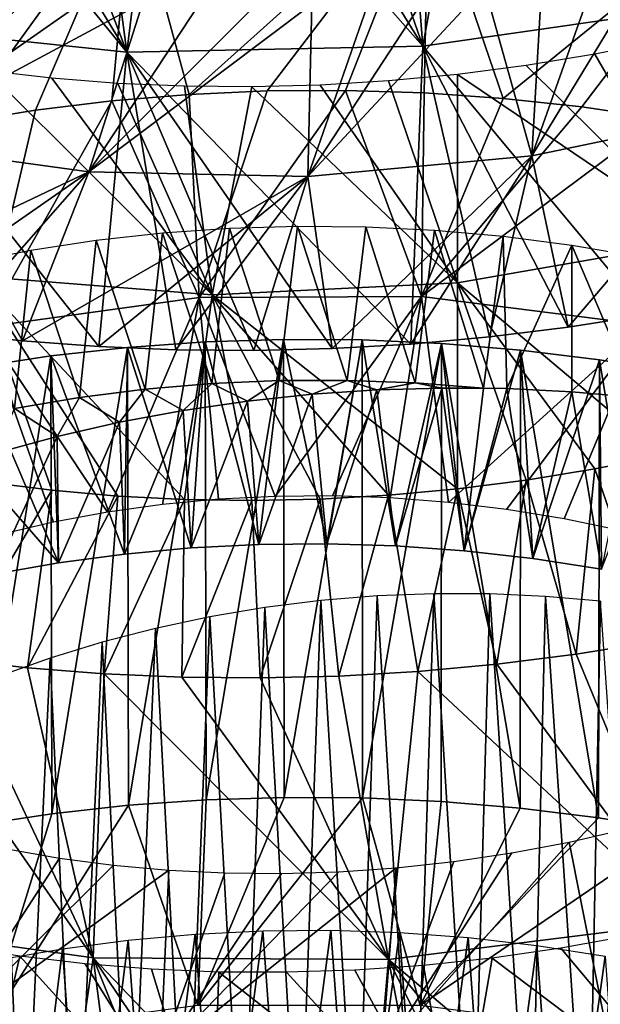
# Model space of a CAD drawing. Header units: millimetres. Extents: x -161 to 161, y -94 to 1149.
# Tile 769 of 1056: x 42.54 to 45.14, y 389.79 to 394.2. Entities that reach past the tile are written whole.
import ezdxf

# ---------------------------------------------------------------- set-up
doc = ezdxf.new("R2010")
doc.units = ezdxf.units.MM
doc.header["$LTSCALE"] = 81.481481
for name, color, linetype in [('65', 7, 'CONTINUOUS'), ('66', 7, 'CONTINUOUS'), ('67', 7, 'CONTINUOUS'), ('74', 7, 'CONTINUOUS'), ('75', 7, 'CONTINUOUS'), ('76', 7, 'CONTINUOUS'), ('79', 7, 'CONTINUOUS'), ('80', 7, 'CONTINUOUS'), ('83', 7, 'CONTINUOUS'), ('84', 7, 'CONTINUOUS')]:
    doc.layers.add(name, color=color, linetype=linetype)

msp = doc.modelspace()

# ---------------------------------------------------------------- linework, layer by layer
at = {"layer": '65', "color": 7, "linetype": 'CONTINUOUS', "true_color": 0xaaaaaa}
for points in [[(45.8239, 393.7939, -14.9448), (44.8324, 393.5885, -14.9318), (45.3918, 394.5092, -15.8256), (45.8239, 393.7939, -14.9448)], [(45.3918, 394.5092, -15.8256), (44.8324, 393.5885, -14.9318), (45.1366, 394.4452, -15.8237), (45.3918, 394.5092, -15.8256)], [(45.1366, 394.4452, -15.8237), (44.8324, 393.5885, -14.9318), (44.8795, 394.3906, -15.8327), (45.1366, 394.4452, -15.8237)], [(44.8795, 394.3906, -15.8327), (44.8324, 393.5885, -14.9318), (44.6213, 394.3455, -15.8528), (44.8795, 394.3906, -15.8327)], [(42.6071, 394.3247, -16.4072), (41.9175, 393.6448, -15.672), (42.3739, 394.3633, -16.5237), (42.6071, 394.3247, -16.4072)], [(44.8324, 393.5885, -14.9318), (43.8311, 393.4956, -15.0501), (44.6213, 394.3455, -15.8528), (44.8324, 393.5885, -14.9318)], [(44.6213, 394.3455, -15.8528), (43.8311, 393.4956, -15.0501), (44.3629, 394.3099, -15.8839), (44.6213, 394.3455, -15.8528)], [(42.8467, 394.2949, -16.3006), (41.9175, 393.6448, -15.672), (42.6071, 394.3247, -16.4072), (42.8467, 394.2949, -16.3006)], [(43.0917, 394.2741, -16.2043), (41.9175, 393.6448, -15.672), (42.8467, 394.2949, -16.3006), (43.0917, 394.2741, -16.2043)], [(44.3629, 394.3099, -15.8839), (43.8311, 393.4956, -15.0501), (44.1052, 394.2839, -15.9261), (44.3629, 394.3099, -15.8839)], [(42.8497, 393.5157, -15.2988), (41.9175, 393.6448, -15.672), (43.0917, 394.2741, -16.2043), (42.8497, 393.5157, -15.2988)], [(43.3411, 394.2626, -16.1185), (42.8497, 393.5157, -15.2988), (43.0917, 394.2741, -16.2043), (43.3411, 394.2626, -16.1185)], [(43.8311, 393.4956, -15.0501), (42.8497, 393.5157, -15.2988), (43.8486, 394.2674, -15.9793), (43.8311, 393.4956, -15.0501)], [(43.8486, 394.2674, -15.9793), (42.8497, 393.5157, -15.2988), (43.5937, 394.2603, -16.0435), (43.8486, 394.2674, -15.9793)], [(43.5937, 394.2603, -16.0435), (42.8497, 393.5157, -15.2988), (43.3411, 394.2626, -16.1185), (43.5937, 394.2603, -16.0435)], [(44.1052, 394.2839, -15.9261), (43.8311, 393.4956, -15.0501), (43.8486, 394.2674, -15.9793), (44.1052, 394.2839, -15.9261)], [(42.9534, 393.8337, -32.5066), (43.2995, 393.8626, -32.5795), (43.3436, 392.9533, -31.777), (42.9534, 393.8337, -32.5066)], [(43.2995, 393.8626, -32.5795), (43.6485, 393.8783, -32.641), (43.3436, 392.9533, -31.777), (43.2995, 393.8626, -32.5795)], [(43.6485, 393.8783, -32.641), (43.9995, 393.8806, -32.6911), (43.3436, 392.9533, -31.777), (43.6485, 393.8783, -32.641)], [(43.3436, 392.9533, -31.777), (43.9995, 393.8806, -32.6911), (44.3389, 392.9576, -31.9484), (43.3436, 392.9533, -31.777)], [(43.9995, 393.8806, -32.6911), (44.3519, 393.8696, -32.7297), (44.3389, 392.9576, -31.9484), (43.9995, 393.8806, -32.6911)], [(44.3519, 393.8696, -32.7297), (44.7046, 393.8449, -32.7567), (44.3389, 392.9576, -31.9484), (44.3519, 393.8696, -32.7297)], [(42.611, 393.7918, -32.4225), (42.9534, 393.8337, -32.5066), (42.3829, 392.821, -31.4954), (42.611, 393.7918, -32.4225)], [(42.3829, 392.821, -31.4954), (42.9534, 393.8337, -32.5066), (43.3436, 392.9533, -31.777), (42.3829, 392.821, -31.4954)], [(44.7046, 393.8449, -32.7567), (45.0567, 393.8065, -32.7722), (44.3389, 392.9576, -31.9484), (44.7046, 393.8449, -32.7567)], [(42.2731, 393.7368, -32.3271), (42.611, 393.7918, -32.4225), (42.3829, 392.821, -31.4954), (42.2731, 393.7368, -32.3271)], [(45.0567, 393.8065, -32.7722), (45.4074, 393.7545, -32.7761), (44.3389, 392.9576, -31.9484), (45.0567, 393.8065, -32.7722)], [(45.8239, 393.7939, -14.9448), (44.9955, 392.8205, -14.0201), (44.8324, 393.5885, -14.9318), (45.8239, 393.7939, -14.9448)], [(45.3465, 392.8757, -14.0175), (44.9955, 392.8205, -14.0201), (45.8239, 393.7939, -14.9448), (45.3465, 392.8757, -14.0175)], [(44.3389, 392.9576, -31.9484), (45.4074, 393.7545, -32.7761), (45.3389, 392.8302, -32.0077), (44.3389, 392.9576, -31.9484)], [(42.8497, 393.5157, -15.2988), (41.5613, 392.9025, -14.7801), (41.9175, 393.6448, -15.672), (42.8497, 393.5157, -15.2988)], [(44.8324, 393.5885, -14.9318), (43.9391, 392.7245, -14.109), (43.8311, 393.4956, -15.0501), (44.8324, 393.5885, -14.9318)], [(44.2909, 392.7448, -14.0658), (43.9391, 392.7245, -14.109), (44.8324, 393.5885, -14.9318), (44.2909, 392.7448, -14.0658)], [(44.6433, 392.7768, -14.0362), (44.2909, 392.7448, -14.0658), (44.8324, 393.5885, -14.9318), (44.6433, 392.7768, -14.0362)], [(44.9955, 392.8205, -14.0201), (44.6433, 392.7768, -14.0362), (44.8324, 393.5885, -14.9318), (44.9955, 392.8205, -14.0201)], [(41.8854, 392.8436, -14.646), (41.5613, 392.9025, -14.7801), (42.8497, 393.5157, -15.2988), (41.8854, 392.8436, -14.646)], [(42.2163, 392.7956, -14.5242), (41.8854, 392.8436, -14.646), (42.8497, 393.5157, -15.2988), (42.2163, 392.7956, -14.5242)], [(42.5531, 392.7587, -14.4152), (42.2163, 392.7956, -14.5242), (42.8497, 393.5157, -15.2988), (42.5531, 392.7587, -14.4152)], [(43.8311, 393.4956, -15.0501), (42.5531, 392.7587, -14.4152), (42.8497, 393.5157, -15.2988), (43.8311, 393.4956, -15.0501)], [(42.8947, 392.7331, -14.3189), (42.5531, 392.7587, -14.4152), (43.8311, 393.4956, -15.0501), (42.8947, 392.7331, -14.3189)], [(43.2402, 392.7188, -14.2357), (42.8947, 392.7331, -14.3189), (43.8311, 393.4956, -15.0501), (43.2402, 392.7188, -14.2357)], [(43.5886, 392.7159, -14.1657), (43.2402, 392.7188, -14.2357), (43.8311, 393.4956, -15.0501), (43.5886, 392.7159, -14.1657)], [(43.9391, 392.7245, -14.109), (43.5886, 392.7159, -14.1657), (43.8311, 393.4956, -15.0501), (43.9391, 392.7245, -14.109)], [(42.3829, 392.821, -31.4954), (43.3436, 392.9533, -31.777), (42.9342, 391.9918, -30.8119), (42.3829, 392.821, -31.4954)], [(42.9342, 391.9918, -30.8119), (43.3436, 392.9533, -31.777), (43.1803, 392.0261, -30.897), (42.9342, 391.9918, -30.8119)], [(43.1803, 392.0261, -30.897), (43.3436, 392.9533, -31.777), (43.4306, 392.0497, -30.9728), (43.1803, 392.0261, -30.897)], [(43.3436, 392.9533, -31.777), (44.3389, 392.9576, -31.9484), (43.6843, 392.0626, -31.0395), (43.3436, 392.9533, -31.777)], [(43.4306, 392.0497, -30.9728), (43.3436, 392.9533, -31.777), (43.6843, 392.0626, -31.0395), (43.4306, 392.0497, -30.9728)], [(43.6843, 392.0626, -31.0395), (44.3389, 392.9576, -31.9484), (43.9409, 392.0646, -31.0968), (43.6843, 392.0626, -31.0395)], [(43.9409, 392.0646, -31.0968), (44.3389, 392.9576, -31.9484), (44.1996, 392.0557, -31.1449), (43.9409, 392.0646, -31.0968)], [(44.1996, 392.0557, -31.1449), (44.3389, 392.9576, -31.9484), (44.4595, 392.0356, -31.1835), (44.1996, 392.0557, -31.1449)], [(44.3389, 392.9576, -31.9484), (45.3389, 392.8302, -32.0077), (44.4595, 392.0356, -31.1835), (44.3389, 392.9576, -31.9484)], [(42.4569, 391.8921, -30.6145), (42.3829, 392.821, -31.4954), (42.6928, 391.9471, -30.7177), (42.4569, 391.8921, -30.6145)], [(42.6928, 391.9471, -30.7177), (42.3829, 392.821, -31.4954), (42.9342, 391.9918, -30.8119), (42.6928, 391.9471, -30.7177)], [(44.4595, 392.0356, -31.1835), (45.3389, 392.8302, -32.0077), (44.7196, 392.0043, -31.2126), (44.4595, 392.0356, -31.1835)], [(44.7196, 392.0043, -31.2126), (45.3389, 392.8302, -32.0077), (44.9786, 391.9618, -31.2321), (44.7196, 392.0043, -31.2126)], [(44.9786, 391.9618, -31.2321), (45.3389, 392.8302, -32.0077), (45.2357, 391.9082, -31.2422), (44.9786, 391.9618, -31.2321)], [(45.2574, 390.5732, -19.3854), (45.1637, 389.6886, -18.5375), (45.0008, 390.5145, -19.3929), (45.2574, 390.5732, -19.3854)], [(45.1637, 389.6886, -18.5375), (44.1624, 389.563, -18.62), (45.0008, 390.5145, -19.3929), (45.1637, 389.6886, -18.5375)], [(45.0008, 390.5145, -19.3929), (44.1624, 389.563, -18.62), (44.7429, 390.4659, -19.4109), (45.0008, 390.5145, -19.3929)], [(42.7188, 390.4421, -19.9273), (42.2194, 389.6729, -19.1527), (42.4827, 390.4835, -20.0367), (42.7188, 390.4421, -19.9273)], [(44.7429, 390.4659, -19.4109), (44.1624, 389.563, -18.62), (44.4845, 390.4275, -19.4393), (44.7429, 390.4659, -19.4109)], [(42.9609, 390.4103, -19.8274), (42.2194, 389.6729, -19.1527), (42.7188, 390.4421, -19.9273), (42.9609, 390.4103, -19.8274)], [(44.4845, 390.4275, -19.4393), (44.1624, 389.563, -18.62), (44.2264, 390.3994, -19.4781), (44.4845, 390.4275, -19.4393)], [(43.208, 390.3882, -19.7373), (42.2194, 389.6729, -19.1527), (42.9609, 390.4103, -19.8274), (43.208, 390.3882, -19.7373)], [(43.1712, 389.5588, -18.8266), (42.2194, 389.6729, -19.1527), (43.208, 390.3882, -19.7373), (43.1712, 389.5588, -18.8266)], [(44.1624, 389.563, -18.62), (43.1712, 389.5588, -18.8266), (44.2264, 390.3994, -19.4781), (44.1624, 389.563, -18.62)], [(44.2264, 390.3994, -19.4781), (43.1712, 389.5588, -18.8266), (43.9691, 390.3815, -19.5274), (44.2264, 390.3994, -19.4781)], [(43.4591, 390.376, -19.6571), (43.1712, 389.5588, -18.8266), (43.208, 390.3882, -19.7373), (43.4591, 390.376, -19.6571)], [(43.9691, 390.3815, -19.5274), (43.1712, 389.5588, -18.8266), (43.7131, 390.3737, -19.5871), (43.9691, 390.3815, -19.5274)], [(43.7131, 390.3737, -19.5871), (43.1712, 389.5588, -18.8266), (43.4591, 390.376, -19.6571), (43.7131, 390.3737, -19.5871)]]:
    msp.add_3dface(points, dxfattribs=at)
at = {"layer": '66', "color": 7, "linetype": 'CONTINUOUS', "true_color": 0xaaaaaa}
for points in [[(45.4199, 392.2462, -16.1957), (45.115, 392.1853, -16.1955), (45.3833, 391.412, -15.3085), (45.4199, 392.2462, -16.1957)], [(45.115, 392.1853, -16.1955), (44.8081, 392.1351, -16.2075), (45.0309, 391.3554, -15.311), (45.115, 392.1853, -16.1955)], [(45.3833, 391.412, -15.3085), (45.115, 392.1853, -16.1955), (45.0309, 391.3554, -15.311), (45.3833, 391.412, -15.3085)], [(44.8081, 392.1351, -16.2075), (44.5, 392.0958, -16.2317), (44.6771, 391.3108, -15.3268), (44.8081, 392.1351, -16.2075)], [(45.0309, 391.3554, -15.311), (44.8081, 392.1351, -16.2075), (44.6771, 391.3108, -15.3268), (45.0309, 391.3554, -15.311)], [(42.6852, 392.0899, -16.6296), (42.3957, 392.1262, -16.7368), (42.2383, 391.3339, -15.809), (42.6852, 392.0899, -16.6296)], [(42.5764, 391.2952, -15.7013), (42.6852, 392.0899, -16.6296), (42.2383, 391.3339, -15.809), (42.5764, 391.2952, -15.7013)], [(42.9796, 392.0641, -16.534), (42.6852, 392.0899, -16.6296), (42.5764, 391.2952, -15.7013), (42.9796, 392.0641, -16.534)], [(44.5, 392.0958, -16.2317), (44.1919, 392.0676, -16.2682), (44.3229, 391.2782, -15.3561), (44.5, 392.0958, -16.2317)], [(44.6771, 391.3108, -15.3268), (44.5, 392.0958, -16.2317), (44.3229, 391.2782, -15.3561), (44.6771, 391.3108, -15.3268)], [(42.9194, 391.2682, -15.6063), (42.9796, 392.0641, -16.534), (42.5764, 391.2952, -15.7013), (42.9194, 391.2682, -15.6063)], [(43.2781, 392.0488, -16.4499), (42.9796, 392.0641, -16.534), (42.9194, 391.2682, -15.6063), (43.2781, 392.0488, -16.4499)], [(43.2665, 391.2528, -15.5241), (43.2781, 392.0488, -16.4499), (42.9194, 391.2682, -15.6063), (43.2665, 391.2528, -15.5241)], [(43.5801, 392.0443, -16.3774), (43.2781, 392.0488, -16.4499), (43.2665, 391.2528, -15.5241), (43.5801, 392.0443, -16.3774)], [(43.885, 392.0505, -16.3168), (43.5801, 392.0443, -16.3774), (43.6167, 391.2493, -15.4549), (43.885, 392.0505, -16.3168)], [(43.9691, 391.2578, -15.3989), (43.885, 392.0505, -16.3168), (43.6167, 391.2493, -15.4549), (43.9691, 391.2578, -15.3989)], [(44.1919, 392.0676, -16.2682), (43.885, 392.0505, -16.3168), (43.9691, 391.2578, -15.3989), (44.1919, 392.0676, -16.2682)], [(44.3229, 391.2782, -15.3561), (44.1919, 392.0676, -16.2682), (43.9691, 391.2578, -15.3989), (44.3229, 391.2782, -15.3561)], [(43.6167, 391.2493, -15.4549), (43.5801, 392.0443, -16.3774), (43.2665, 391.2528, -15.5241), (43.6167, 391.2493, -15.4549)]]:
    msp.add_3dface(points, dxfattribs=at)
at = {"layer": '67', "color": 7, "linetype": 'CONTINUOUS', "true_color": 0xaaaaaa}
for points in [[(43.0197, 394.0521, -13.1649), (41.8295, 395.5108, -12.455), (41.7473, 394.1845, -13.5818), (43.0197, 394.0521, -13.1649)], [(42.1604, 395.4657, -12.3288), (41.8295, 395.5108, -12.455), (43.0197, 394.0521, -13.1649), (42.1604, 395.4657, -12.3288)], [(42.4974, 395.4313, -12.2157), (42.1604, 395.4657, -12.3288), (43.0197, 394.0521, -13.1649), (42.4974, 395.4313, -12.2157)], [(44.5932, 395.4547, -11.8238), (44.2393, 395.423, -11.8544), (44.3459, 394.0792, -12.9386), (44.5932, 395.4547, -11.8238)], [(45.6776, 394.2693, -12.9094), (44.5932, 395.4547, -11.8238), (44.3459, 394.0792, -12.9386), (45.6776, 394.2693, -12.9094)], [(42.8394, 395.4078, -12.1161), (42.4974, 395.4313, -12.2157), (43.0197, 394.0521, -13.1649), (42.8394, 395.4078, -12.1161)], [(43.1854, 395.3951, -12.03), (42.8394, 395.4078, -12.1161), (43.0197, 394.0521, -13.1649), (43.1854, 395.3951, -12.03)], [(43.8862, 395.4026, -11.899), (43.5347, 395.3933, -11.9576), (44.3459, 394.0792, -12.9386), (43.8862, 395.4026, -11.899)], [(44.2393, 395.423, -11.8544), (43.8862, 395.4026, -11.899), (44.3459, 394.0792, -12.9386), (44.2393, 395.423, -11.8544)], [(44.3459, 394.0792, -12.9386), (43.1854, 395.3951, -12.03), (43.0197, 394.0521, -13.1649), (44.3459, 394.0792, -12.9386)], [(43.5347, 395.3933, -11.9576), (43.1854, 395.3951, -12.03), (44.3459, 394.0792, -12.9386), (43.5347, 395.3933, -11.9576)], [(43.2995, 393.8626, -32.5795), (43.044, 394.8031, -31.4233), (44.3707, 394.825, -31.6283), (43.2995, 393.8626, -32.5795)], [(43.6485, 393.8783, -32.641), (43.2995, 393.8626, -32.5795), (44.3707, 394.825, -31.6283), (43.6485, 393.8783, -32.641)], [(43.9995, 393.8806, -32.6911), (43.6485, 393.8783, -32.641), (44.3707, 394.825, -31.6283), (43.9995, 393.8806, -32.6911)], [(44.3519, 393.8696, -32.7297), (43.9995, 393.8806, -32.6911), (44.3707, 394.825, -31.6283), (44.3519, 393.8696, -32.7297)], [(44.7046, 393.8449, -32.7567), (44.3519, 393.8696, -32.7297), (44.3707, 394.825, -31.6283), (44.7046, 393.8449, -32.7567)], [(44.7046, 393.8449, -32.7567), (44.3707, 394.825, -31.6283), (45.7021, 394.6557, -31.6641), (44.7046, 393.8449, -32.7567)], [(41.9409, 393.669, -32.2206), (41.7702, 394.5965, -31.0528), (43.044, 394.8031, -31.4233), (41.9409, 393.669, -32.2206)], [(42.2731, 393.7368, -32.3271), (41.9409, 393.669, -32.2206), (43.044, 394.8031, -31.4233), (42.2731, 393.7368, -32.3271)], [(42.611, 393.7918, -32.4225), (42.2731, 393.7368, -32.3271), (43.044, 394.8031, -31.4233), (42.611, 393.7918, -32.4225)], [(42.9534, 393.8337, -32.5066), (42.611, 393.7918, -32.4225), (43.044, 394.8031, -31.4233), (42.9534, 393.8337, -32.5066)], [(43.2995, 393.8626, -32.5795), (42.9534, 393.8337, -32.5066), (43.044, 394.8031, -31.4233), (43.2995, 393.8626, -32.5795)], [(45.0567, 393.8065, -32.7722), (44.7046, 393.8449, -32.7567), (45.7021, 394.6557, -31.6641), (45.0567, 393.8065, -32.7722)], [(45.4074, 393.7545, -32.7761), (45.0567, 393.8065, -32.7722), (45.7021, 394.6557, -31.6641), (45.4074, 393.7545, -32.7761)], [(45.3465, 392.8757, -14.0175), (45.6776, 394.2693, -12.9094), (44.3459, 394.0792, -12.9386), (45.3465, 392.8757, -14.0175)], [(42.2163, 392.7956, -14.5242), (42.5531, 392.7587, -14.4152), (41.7473, 394.1845, -13.5818), (42.2163, 392.7956, -14.5242)], [(42.5531, 392.7587, -14.4152), (42.8947, 392.7331, -14.3189), (41.7473, 394.1845, -13.5818), (42.5531, 392.7587, -14.4152)], [(42.8947, 392.7331, -14.3189), (43.0197, 394.0521, -13.1649), (41.7473, 394.1845, -13.5818), (42.8947, 392.7331, -14.3189)], [(44.2909, 392.7448, -14.0658), (44.3459, 394.0792, -12.9386), (43.0197, 394.0521, -13.1649), (44.2909, 392.7448, -14.0658)], [(44.2909, 392.7448, -14.0658), (44.6433, 392.7768, -14.0362), (44.3459, 394.0792, -12.9386), (44.2909, 392.7448, -14.0658)], [(44.6433, 392.7768, -14.0362), (44.9955, 392.8205, -14.0201), (44.3459, 394.0792, -12.9386), (44.6433, 392.7768, -14.0362)], [(44.9955, 392.8205, -14.0201), (45.3465, 392.8757, -14.0175), (44.3459, 394.0792, -12.9386), (44.9955, 392.8205, -14.0201)], [(42.8947, 392.7331, -14.3189), (43.2402, 392.7188, -14.2357), (43.0197, 394.0521, -13.1649), (42.8947, 392.7331, -14.3189)], [(43.2402, 392.7188, -14.2357), (43.5886, 392.7159, -14.1657), (43.0197, 394.0521, -13.1649), (43.2402, 392.7188, -14.2357)], [(43.5886, 392.7159, -14.1657), (43.9391, 392.7245, -14.109), (43.0197, 394.0521, -13.1649), (43.5886, 392.7159, -14.1657)], [(43.9391, 392.7245, -14.109), (44.2909, 392.7448, -14.0658), (43.0197, 394.0521, -13.1649), (43.9391, 392.7245, -14.109)], [(42.8695, 389.9955, -16.7966), (41.906, 391.384, -15.9292), (41.6063, 390.173, -17.2246), (42.8695, 389.9955, -16.7966)], [(42.2383, 391.3339, -15.809), (41.906, 391.384, -15.9292), (42.8695, 389.9955, -16.7966), (42.2383, 391.3339, -15.809)], [(45.3833, 391.412, -15.3085), (45.0309, 391.3554, -15.311), (45.5254, 390.1562, -16.4853), (45.3833, 391.412, -15.3085)], [(45.0309, 391.3554, -15.311), (44.6771, 391.3108, -15.3268), (45.5254, 390.1562, -16.4853), (45.0309, 391.3554, -15.311)], [(42.5764, 391.2952, -15.7013), (42.2383, 391.3339, -15.809), (42.8695, 389.9955, -16.7966), (42.5764, 391.2952, -15.7013)], [(44.6771, 391.3108, -15.3268), (44.3229, 391.2782, -15.3561), (45.5254, 390.1562, -16.4853), (44.6771, 391.3108, -15.3268)], [(42.9194, 391.2682, -15.6063), (42.5764, 391.2952, -15.7013), (42.8695, 389.9955, -16.7966), (42.9194, 391.2682, -15.6063)], [(44.1919, 389.9884, -16.5479), (42.9194, 391.2682, -15.6063), (42.8695, 389.9955, -16.7966), (44.1919, 389.9884, -16.5479)], [(43.2665, 391.2528, -15.5241), (42.9194, 391.2682, -15.6063), (44.1919, 389.9884, -16.5479), (43.2665, 391.2528, -15.5241)], [(43.6167, 391.2493, -15.4549), (43.2665, 391.2528, -15.5241), (44.1919, 389.9884, -16.5479), (43.6167, 391.2493, -15.4549)], [(43.9691, 391.2578, -15.3989), (43.6167, 391.2493, -15.4549), (44.1919, 389.9884, -16.5479), (43.9691, 391.2578, -15.3989)], [(44.3229, 391.2782, -15.3561), (43.9691, 391.2578, -15.3989), (44.1919, 389.9884, -16.5479), (44.3229, 391.2782, -15.3561)], [(45.5254, 390.1562, -16.4853), (44.3229, 391.2782, -15.3561), (44.1919, 389.9884, -16.5479), (45.5254, 390.1562, -16.4853)], [(42.3521, 388.7976, -18.1491), (42.6909, 388.7588, -18.0475), (41.6063, 390.173, -17.2246), (42.3521, 388.7976, -18.1491)], [(42.6909, 388.7588, -18.0475), (42.8695, 389.9955, -16.7966), (41.6063, 390.173, -17.2246), (42.6909, 388.7588, -18.0475)], [(45.4883, 388.8908, -17.6842), (45.5254, 390.1562, -16.4853), (44.1919, 389.9884, -16.5479), (45.4883, 388.8908, -17.6842)], [(42.6909, 388.7588, -18.0475), (43.0342, 388.7322, -17.958), (42.8695, 389.9955, -16.7966), (42.6909, 388.7588, -18.0475)], [(43.0342, 388.7322, -17.958), (43.3811, 388.7177, -17.8809), (42.8695, 389.9955, -16.7966), (43.0342, 388.7322, -17.958)], [(43.3811, 388.7177, -17.8809), (43.7305, 388.7154, -17.8163), (42.8695, 389.9955, -16.7966), (43.3811, 388.7177, -17.8809)], [(43.7305, 388.7154, -17.8163), (44.0817, 388.7256, -17.7643), (42.8695, 389.9955, -16.7966), (43.7305, 388.7154, -17.8163)], [(44.0817, 388.7256, -17.7643), (44.1919, 389.9884, -16.5479), (42.8695, 389.9955, -16.7966), (44.0817, 388.7256, -17.7643)], [(44.0817, 388.7256, -17.7643), (44.4338, 388.7482, -17.7251), (44.1919, 389.9884, -16.5479), (44.0817, 388.7256, -17.7643)], [(44.4338, 388.7482, -17.7251), (44.7862, 388.7833, -17.6987), (44.1919, 389.9884, -16.5479), (44.4338, 388.7482, -17.7251)], [(44.7862, 388.7833, -17.6987), (45.138, 388.8309, -17.6851), (44.1919, 389.9884, -16.5479), (44.7862, 388.7833, -17.6987)], [(45.138, 388.8309, -17.6851), (45.4883, 388.8908, -17.6842), (44.1919, 389.9884, -16.5479), (45.138, 388.8309, -17.6851)]]:
    msp.add_3dface(points, dxfattribs=at)
at = {"layer": '74', "color": 7, "linetype": 'CONTINUOUS', "true_color": 0xaaaaaa}
for points in [[(42.6848, 390.6411, -36.2199), (43.0281, 390.679, -36.3039), (42.3781, 389.6526, -35.278), (42.6848, 390.6411, -36.2199)], [(42.3781, 389.6526, -35.278), (43.0281, 390.679, -36.3039), (43.3386, 389.7828, -35.5661), (42.3781, 389.6526, -35.278)], [(43.0281, 390.679, -36.3039), (43.375, 390.7035, -36.3767), (43.3386, 389.7828, -35.5661), (43.0281, 390.679, -36.3039)], [(43.7246, 390.7145, -36.4381), (44.0759, 390.712, -36.4882), (43.3386, 389.7828, -35.5661), (43.7246, 390.7145, -36.4381)], [(43.375, 390.7035, -36.3767), (43.7246, 390.7145, -36.4381), (43.3386, 389.7828, -35.5661), (43.375, 390.7035, -36.3767)], [(43.3386, 389.7828, -35.5661), (44.0759, 390.712, -36.4882), (44.3337, 389.7829, -35.7455), (43.3386, 389.7828, -35.5661)], [(44.0759, 390.712, -36.4882), (44.428, 390.6959, -36.527), (44.3337, 389.7829, -35.7455), (44.0759, 390.712, -36.4882)], [(44.428, 390.6959, -36.527), (44.7804, 390.6663, -36.5545), (44.3337, 389.7829, -35.7455), (44.428, 390.6959, -36.527)], [(42.3461, 390.59, -36.1249), (42.6848, 390.6411, -36.2199), (42.3781, 389.6526, -35.278), (42.3461, 390.59, -36.1249)], [(44.7804, 390.6663, -36.5545), (45.1322, 390.623, -36.5705), (44.3337, 389.7829, -35.7455), (44.7804, 390.6663, -36.5545)], [(45.1322, 390.623, -36.5705), (45.4827, 390.566, -36.5752), (44.3337, 389.7829, -35.7455), (45.1322, 390.623, -36.5705)], [(44.3337, 389.7829, -35.7455), (45.4827, 390.566, -36.5752), (45.3339, 389.6503, -35.814), (44.3337, 389.7829, -35.7455)]]:
    msp.add_3dface(points, dxfattribs=at)
at = {"layer": '75', "color": 7, "linetype": 'CONTINUOUS', "true_color": 0xaaaaaa}
for points in [[(43.3708, 392.7544, -33.9196), (43.0233, 392.7296, -33.8465), (43.3082, 391.8319, -33.1026), (43.3708, 392.7544, -33.9196)], [(43.6106, 391.8472, -33.1704), (43.3708, 392.7544, -33.9196), (43.3082, 391.8319, -33.1026), (43.6106, 391.8472, -33.1704)], [(43.7214, 392.7657, -33.9815), (43.3708, 392.7544, -33.9196), (43.6106, 391.8472, -33.1704), (43.7214, 392.7657, -33.9815)], [(43.9157, 391.8501, -33.2278), (43.7214, 392.7657, -33.9815), (43.6106, 391.8472, -33.1704), (43.9157, 391.8501, -33.2278)], [(44.0742, 392.7634, -34.0321), (43.7214, 392.7657, -33.9815), (43.9157, 391.8501, -33.2278), (44.0742, 392.7634, -34.0321)], [(44.2225, 391.8407, -33.2749), (44.0742, 392.7634, -34.0321), (43.9157, 391.8501, -33.2278), (44.2225, 391.8407, -33.2749)], [(44.4283, 392.7474, -34.0711), (44.0742, 392.7634, -34.0321), (44.2225, 391.8407, -33.2749), (44.4283, 392.7474, -34.0711)], [(43.0233, 392.7296, -33.8465), (42.6797, 392.6915, -33.7623), (43.0093, 391.8044, -33.0248), (43.0233, 392.7296, -33.8465)], [(43.3082, 391.8319, -33.1026), (43.0233, 392.7296, -33.8465), (43.0093, 391.8044, -33.0248), (43.3082, 391.8319, -33.1026)], [(44.5303, 391.8187, -33.3116), (44.4283, 392.7474, -34.0711), (44.2225, 391.8407, -33.2749), (44.5303, 391.8187, -33.3116)], [(44.7825, 392.7174, -34.0986), (44.4283, 392.7474, -34.0711), (44.5303, 391.8187, -33.3116), (44.7825, 392.7174, -34.0986)], [(44.8382, 391.784, -33.3377), (44.7825, 392.7174, -34.0986), (44.5303, 391.8187, -33.3116), (44.8382, 391.784, -33.3377)], [(45.136, 392.6736, -34.1145), (44.7825, 392.7174, -34.0986), (44.8382, 391.784, -33.3377), (45.136, 392.6736, -34.1145)], [(42.6797, 392.6915, -33.7623), (42.3407, 392.6402, -33.6671), (42.7148, 391.7648, -32.9368), (42.6797, 392.6915, -33.7623)], [(43.0093, 391.8044, -33.0248), (42.6797, 392.6915, -33.7623), (42.7148, 391.7648, -32.9368), (43.0093, 391.8044, -33.0248)], [(45.1451, 391.7368, -33.3534), (45.136, 392.6736, -34.1145), (44.8382, 391.784, -33.3377), (45.1451, 391.7368, -33.3534)], [(45.4876, 392.6162, -34.119), (45.136, 392.6736, -34.1145), (45.1451, 391.7368, -33.3534), (45.4876, 392.6162, -34.119)], [(42.3407, 392.6402, -33.6671), (42.0071, 392.5759, -33.561), (42.7148, 391.7648, -32.9368), (42.3407, 392.6402, -33.6671)], [(42.7148, 391.7648, -32.9368), (42.0071, 392.5759, -33.561), (42.4256, 391.7134, -32.8391), (42.7148, 391.7648, -32.9368)]]:
    msp.add_3dface(points, dxfattribs=at)
at = {"layer": '76', "color": 7, "linetype": 'CONTINUOUS', "true_color": 0xaaaaaa}
for points in [[(43.0281, 390.679, -36.3039), (43.0233, 392.7296, -33.8465), (43.3708, 392.7544, -33.9196), (43.0281, 390.679, -36.3039)], [(43.375, 390.7035, -36.3767), (43.0281, 390.679, -36.3039), (43.3708, 392.7544, -33.9196), (43.375, 390.7035, -36.3767)], [(43.375, 390.7035, -36.3767), (43.3708, 392.7544, -33.9196), (43.7214, 392.7657, -33.9815), (43.375, 390.7035, -36.3767)], [(43.7246, 390.7145, -36.4381), (43.375, 390.7035, -36.3767), (43.7214, 392.7657, -33.9815), (43.7246, 390.7145, -36.4381)], [(43.7246, 390.7145, -36.4381), (43.7214, 392.7657, -33.9815), (44.0742, 392.7634, -34.0321), (43.7246, 390.7145, -36.4381)], [(44.0759, 390.712, -36.4882), (43.7246, 390.7145, -36.4381), (44.0742, 392.7634, -34.0321), (44.0759, 390.712, -36.4882)], [(44.0759, 390.712, -36.4882), (44.0742, 392.7634, -34.0321), (44.4283, 392.7474, -34.0711), (44.0759, 390.712, -36.4882)], [(42.6848, 390.6411, -36.2199), (42.6797, 392.6915, -33.7623), (43.0233, 392.7296, -33.8465), (42.6848, 390.6411, -36.2199)], [(43.0281, 390.679, -36.3039), (42.6848, 390.6411, -36.2199), (43.0233, 392.7296, -33.8465), (43.0281, 390.679, -36.3039)], [(44.428, 390.6959, -36.527), (44.0759, 390.712, -36.4882), (44.4283, 392.7474, -34.0711), (44.428, 390.6959, -36.527)], [(44.7804, 390.6663, -36.5545), (44.428, 390.6959, -36.527), (44.4283, 392.7474, -34.0711), (44.7804, 390.6663, -36.5545)], [(44.7804, 390.6663, -36.5545), (44.4283, 392.7474, -34.0711), (44.7825, 392.7174, -34.0986), (44.7804, 390.6663, -36.5545)], [(45.1322, 390.623, -36.5705), (44.7804, 390.6663, -36.5545), (44.7825, 392.7174, -34.0986), (45.1322, 390.623, -36.5705)], [(45.1322, 390.623, -36.5705), (44.7825, 392.7174, -34.0986), (45.136, 392.6736, -34.1145), (45.1322, 390.623, -36.5705)], [(42.3461, 390.59, -36.1249), (42.3407, 392.6402, -33.6671), (42.6797, 392.6915, -33.7623), (42.3461, 390.59, -36.1249)], [(42.6848, 390.6411, -36.2199), (42.3461, 390.59, -36.1249), (42.6797, 392.6915, -33.7623), (42.6848, 390.6411, -36.2199)], [(45.4827, 390.566, -36.5752), (45.1322, 390.623, -36.5705), (45.136, 392.6736, -34.1145), (45.4827, 390.566, -36.5752)], [(45.4827, 390.566, -36.5752), (45.136, 392.6736, -34.1145), (45.4876, 392.6162, -34.119), (45.4827, 390.566, -36.5752)]]:
    msp.add_3dface(points, dxfattribs=at)
at = {"layer": '79', "color": 7, "linetype": 'CONTINUOUS', "true_color": 0xaaaaaa}
for points in [[(42.8825, 393.2097, -31.3045), (43.1794, 393.2429, -31.385), (43.1023, 392.5422, -32.179), (42.8825, 393.2097, -31.3045)], [(43.1023, 392.5422, -32.179), (43.1794, 393.2429, -31.385), (43.4008, 392.5675, -32.2511), (43.1023, 392.5422, -32.179)], [(43.1794, 393.2429, -31.385), (43.48, 393.2642, -31.4551), (43.4008, 392.5675, -32.2511), (43.1794, 393.2429, -31.385)], [(43.4008, 392.5675, -32.2511), (43.48, 393.2642, -31.4551), (43.7023, 392.5808, -32.3131), (43.4008, 392.5675, -32.2511)], [(43.48, 393.2642, -31.4551), (43.7837, 393.2734, -31.5147), (43.7023, 392.5808, -32.3131), (43.48, 393.2642, -31.4551)], [(43.7023, 392.5808, -32.3131), (43.7837, 393.2734, -31.5147), (44.006, 392.5819, -32.3648), (43.7023, 392.5808, -32.3131)], [(43.7837, 393.2734, -31.5147), (44.0896, 393.2705, -31.5639), (44.006, 392.5819, -32.3648), (43.7837, 393.2734, -31.5147)], [(44.006, 392.5819, -32.3648), (44.0896, 393.2705, -31.5639), (44.311, 392.5708, -32.4062), (44.006, 392.5819, -32.3648)], [(44.0896, 393.2705, -31.5639), (44.3969, 393.2554, -31.6025), (44.311, 392.5708, -32.4062), (44.0896, 393.2705, -31.5639)], [(44.311, 392.5708, -32.4062), (44.3969, 393.2554, -31.6025), (44.6166, 392.5474, -32.4373), (44.311, 392.5708, -32.4062)], [(44.3969, 393.2554, -31.6025), (44.7048, 393.2278, -31.6304), (44.6166, 392.5474, -32.4373), (44.3969, 393.2554, -31.6025)], [(42.5904, 393.1648, -31.2138), (42.8825, 393.2097, -31.3045), (42.8078, 392.5049, -32.0968), (42.5904, 393.1648, -31.2138)], [(42.8078, 392.5049, -32.0968), (42.8825, 393.2097, -31.3045), (43.1023, 392.5422, -32.179), (42.8078, 392.5049, -32.0968)], [(44.6166, 392.5474, -32.4373), (44.7048, 393.2278, -31.6304), (44.7215, 392.545, -32.4353), (44.6166, 392.5474, -32.4373)], [(44.7048, 393.2278, -31.6304), (45.0122, 393.1877, -31.6477), (44.7215, 392.545, -32.4353), (44.7048, 393.2278, -31.6304)], [(42.3038, 393.1084, -31.1131), (42.5904, 393.1648, -31.2138), (42.518, 392.4559, -32.0045), (42.3038, 393.1084, -31.1131)], [(42.518, 392.4559, -32.0045), (42.5904, 393.1648, -31.2138), (42.8078, 392.5049, -32.0968), (42.518, 392.4559, -32.0045)], [(44.7215, 392.545, -32.4353), (45.0122, 393.1877, -31.6477), (45.012, 392.5309, -32.4235), (44.7215, 392.545, -32.4353)], [(45.012, 392.5309, -32.4235), (45.0122, 393.1877, -31.6477), (45.3018, 392.5054, -32.4023), (45.012, 392.5309, -32.4235)], [(45.0122, 393.1877, -31.6477), (45.318, 393.1354, -31.6545), (45.3018, 392.5054, -32.4023), (45.0122, 393.1877, -31.6477)], [(43.4008, 392.5675, -32.2511), (43.7023, 392.5808, -32.3131), (43.5599, 392.4893, -32.3888), (43.4008, 392.5675, -32.2511)], [(43.5599, 392.4893, -32.3888), (43.7023, 392.5808, -32.3131), (43.8494, 392.5201, -32.4145), (43.5599, 392.4893, -32.3888)], [(43.7023, 392.5808, -32.3131), (44.006, 392.5819, -32.3648), (43.8494, 392.5201, -32.4145), (43.7023, 392.5808, -32.3131)], [(43.8494, 392.5201, -32.4145), (44.006, 392.5819, -32.3648), (44.1399, 392.5396, -32.4308), (43.8494, 392.5201, -32.4145)], [(44.006, 392.5819, -32.3648), (44.311, 392.5708, -32.4062), (44.1399, 392.5396, -32.4308), (44.006, 392.5819, -32.3648)], [(42.8078, 392.5049, -32.0968), (43.1023, 392.5422, -32.179), (42.9882, 392.3944, -32.3095), (42.8078, 392.5049, -32.0968)], [(42.9882, 392.3944, -32.3095), (43.1023, 392.5422, -32.179), (43.2725, 392.4474, -32.3538), (42.9882, 392.3944, -32.3095)], [(43.1023, 392.5422, -32.179), (43.4008, 392.5675, -32.2511), (43.2725, 392.4474, -32.3538), (43.1023, 392.5422, -32.179)], [(43.2725, 392.4474, -32.3538), (43.4008, 392.5675, -32.2511), (43.5599, 392.4893, -32.3888), (43.2725, 392.4474, -32.3538)], [(44.311, 392.5708, -32.4062), (44.4307, 392.5479, -32.4378), (44.1399, 392.5396, -32.4308), (44.311, 392.5708, -32.4062)], [(44.311, 392.5708, -32.4062), (44.6166, 392.5474, -32.4373), (44.4307, 392.5479, -32.4378), (44.311, 392.5708, -32.4062)], [(42.518, 392.4559, -32.0045), (42.8078, 392.5049, -32.0968), (42.708, 392.3304, -32.2561), (42.518, 392.4559, -32.0045)], [(42.708, 392.3304, -32.2561), (42.8078, 392.5049, -32.0968), (42.9882, 392.3944, -32.3095), (42.708, 392.3304, -32.2561)], [(42.433, 392.2559, -32.1939), (42.518, 392.4559, -32.0045), (42.708, 392.3304, -32.2561), (42.433, 392.2559, -32.1939)]]:
    msp.add_3dface(points, dxfattribs=at)
at = {"layer": '80', "color": 7, "linetype": 'CONTINUOUS', "true_color": 0xaaaaaa}
for points in [[(45.4199, 394.104, -14.5762), (45.115, 394.0431, -14.5743), (45.5976, 393.2099, -15.3856), (45.4199, 394.104, -14.5762)], [(45.115, 394.0431, -14.5743), (44.8081, 393.9926, -14.5848), (45.5976, 393.2099, -15.3856), (45.115, 394.0431, -14.5743)], [(44.8081, 393.9926, -14.5848), (44.5, 393.9526, -14.6079), (45.5976, 393.2099, -15.3856), (44.8081, 393.9926, -14.5848)], [(43.4024, 392.9656, -15.5992), (42.3957, 393.9685, -15.1137), (42.3444, 393.0488, -15.9392), (43.4024, 392.9656, -15.5992)], [(42.6852, 393.9352, -15.0055), (42.3957, 393.9685, -15.1137), (43.4024, 392.9656, -15.5992), (42.6852, 393.9352, -15.0055)], [(44.5, 393.9526, -14.6079), (44.1919, 393.9234, -14.6436), (44.5, 393.0184, -15.4131), (44.5, 393.9526, -14.6079)], [(45.5976, 393.2099, -15.3856), (44.5, 393.9526, -14.6079), (44.5, 393.0184, -15.4131), (45.5976, 393.2099, -15.3856)], [(42.9796, 393.9122, -14.9091), (42.6852, 393.9352, -15.0055), (43.4024, 392.9656, -15.5992), (42.9796, 393.9122, -14.9091)], [(43.2781, 393.8994, -14.8246), (42.9796, 393.9122, -14.9091), (43.4024, 392.9656, -15.5992), (43.2781, 393.8994, -14.8246)], [(43.5801, 393.8969, -14.7521), (43.2781, 393.8994, -14.8246), (43.4024, 392.9656, -15.5992), (43.5801, 393.8969, -14.7521)], [(43.885, 393.9049, -14.6917), (43.5801, 393.8969, -14.7521), (44.5, 393.0184, -15.4131), (43.885, 393.9049, -14.6917)], [(44.1919, 393.9234, -14.6436), (43.885, 393.9049, -14.6917), (44.5, 393.0184, -15.4131), (44.1919, 393.9234, -14.6436)], [(44.5, 393.0184, -15.4131), (43.5801, 393.8969, -14.7521), (43.4024, 392.9656, -15.5992), (44.5, 393.0184, -15.4131)], [(45.4199, 392.2462, -16.1957), (45.5976, 393.2099, -15.3856), (44.5, 393.0184, -15.4131), (45.4199, 392.2462, -16.1957)], [(42.3957, 392.1262, -16.7368), (42.6852, 392.0899, -16.6296), (42.3444, 393.0488, -15.9392), (42.3957, 392.1262, -16.7368)], [(42.6852, 392.0899, -16.6296), (42.9796, 392.0641, -16.534), (42.3444, 393.0488, -15.9392), (42.6852, 392.0899, -16.6296)], [(42.9796, 392.0641, -16.534), (43.2781, 392.0488, -16.4499), (42.3444, 393.0488, -15.9392), (42.9796, 392.0641, -16.534)], [(43.2781, 392.0488, -16.4499), (43.4024, 392.9656, -15.5992), (42.3444, 393.0488, -15.9392), (43.2781, 392.0488, -16.4499)], [(44.5, 392.0958, -16.2317), (44.5, 393.0184, -15.4131), (43.4024, 392.9656, -15.5992), (44.5, 392.0958, -16.2317)], [(44.5, 392.0958, -16.2317), (44.8081, 392.1351, -16.2075), (44.5, 393.0184, -15.4131), (44.5, 392.0958, -16.2317)], [(44.8081, 392.1351, -16.2075), (45.115, 392.1853, -16.1955), (44.5, 393.0184, -15.4131), (44.8081, 392.1351, -16.2075)], [(45.115, 392.1853, -16.1955), (45.4199, 392.2462, -16.1957), (44.5, 393.0184, -15.4131), (45.115, 392.1853, -16.1955)], [(43.2781, 392.0488, -16.4499), (43.5801, 392.0443, -16.3774), (43.4024, 392.9656, -15.5992), (43.2781, 392.0488, -16.4499)], [(43.5801, 392.0443, -16.3774), (43.885, 392.0505, -16.3168), (43.4024, 392.9656, -15.5992), (43.5801, 392.0443, -16.3774)], [(43.885, 392.0505, -16.3168), (44.1919, 392.0676, -16.2682), (43.4024, 392.9656, -15.5992), (43.885, 392.0505, -16.3168)], [(44.1919, 392.0676, -16.2682), (44.5, 392.0958, -16.2317), (43.4024, 392.9656, -15.5992), (44.1919, 392.0676, -16.2682)], [(45.2686, 390.0941, -18.1635), (44.963, 390.0388, -18.1712), (45.5976, 389.284, -19.0276), (45.2686, 390.0941, -18.1635)], [(42.5416, 390.0026, -18.6539), (42.2548, 390.0479, -18.7653), (42.3444, 389.1579, -19.5902), (42.5416, 390.0026, -18.6539)], [(44.963, 390.0388, -18.1712), (44.6561, 389.9948, -18.1906), (45.5976, 389.284, -19.0276), (44.963, 390.0388, -18.1712)], [(43.4024, 389.0535, -19.2561), (42.5416, 390.0026, -18.6539), (42.3444, 389.1579, -19.5902), (43.4024, 389.0535, -19.2561)], [(42.834, 389.9681, -18.5535), (42.5416, 390.0026, -18.6539), (43.4024, 389.0535, -19.2561), (42.834, 389.9681, -18.5535)], [(44.6561, 389.9948, -18.1906), (44.3486, 389.9621, -18.2219), (44.5, 389.0946, -19.067), (44.6561, 389.9948, -18.1906)], [(45.5976, 389.284, -19.0276), (44.6561, 389.9948, -18.1906), (44.5, 389.0946, -19.067), (45.5976, 389.284, -19.0276)], [(43.1311, 389.9446, -18.4643), (42.834, 389.9681, -18.5535), (43.4024, 389.0535, -19.2561), (43.1311, 389.9446, -18.4643)], [(43.4319, 389.9322, -18.3864), (43.1311, 389.9446, -18.4643), (43.4024, 389.0535, -19.2561), (43.4319, 389.9322, -18.3864)], [(44.5, 389.0946, -19.067), (43.4319, 389.9322, -18.3864), (43.4024, 389.0535, -19.2561), (44.5, 389.0946, -19.067)], [(43.7357, 389.9309, -18.3199), (43.4319, 389.9322, -18.3864), (44.5, 389.0946, -19.067), (43.7357, 389.9309, -18.3199)], [(44.0416, 389.9408, -18.2651), (43.7357, 389.9309, -18.3199), (44.5, 389.0946, -19.067), (44.0416, 389.9408, -18.2651)], [(44.3486, 389.9621, -18.2219), (44.0416, 389.9408, -18.2651), (44.5, 389.0946, -19.067), (44.3486, 389.9621, -18.2219)]]:
    msp.add_3dface(points, dxfattribs=at)
at = {"layer": '83', "color": 7, "linetype": 'CONTINUOUS', "true_color": 0xaaaaaa}
for points in [[(43.889, 391.5958, -31.6426), (44.0498, 388.8821, -34.9212), (44.1414, 391.6164, -31.6598), (43.889, 391.5958, -31.6426)], [(44.0498, 388.8821, -34.9212), (44.3086, 388.8673, -34.9674), (44.1414, 391.6164, -31.6598), (44.0498, 388.8821, -34.9212)], [(44.1414, 391.6164, -31.6598), (44.3086, 388.8673, -34.9674), (44.3941, 391.6263, -31.668), (44.1414, 391.6164, -31.6598)], [(44.3086, 388.8673, -34.9674), (44.5681, 388.8412, -35.0041), (44.3941, 391.6263, -31.668), (44.3086, 388.8673, -34.9674)], [(44.3941, 391.6263, -31.668), (44.5681, 388.8412, -35.0041), (44.6453, 391.6254, -31.6673), (44.3941, 391.6263, -31.668)], [(44.5681, 388.8412, -35.0041), (44.8275, 388.8038, -35.0313), (44.6453, 391.6254, -31.6673), (44.5681, 388.8412, -35.0041)], [(44.6453, 391.6254, -31.6673), (44.8275, 388.8038, -35.0313), (44.8942, 391.6141, -31.6579), (44.6453, 391.6254, -31.6673)], [(44.8275, 388.8038, -35.0313), (45.0859, 388.7551, -35.0492), (44.8942, 391.6141, -31.6579), (44.8275, 388.8038, -35.0313)], [(44.8942, 391.6141, -31.6579), (45.0859, 388.7551, -35.0492), (45.1411, 391.5926, -31.6399), (44.8942, 391.6141, -31.6579)], [(43.3912, 391.5229, -31.5817), (43.5374, 388.8783, -34.8011), (43.6384, 391.5645, -31.6165), (43.3912, 391.5229, -31.5817)], [(43.5374, 388.8783, -34.8011), (43.7924, 388.8857, -34.8658), (43.6384, 391.5645, -31.6165), (43.5374, 388.8783, -34.8011)], [(43.6384, 391.5645, -31.6165), (43.7924, 388.8857, -34.8658), (43.889, 391.5958, -31.6426), (43.6384, 391.5645, -31.6165)], [(43.7924, 388.8857, -34.8658), (44.0498, 388.8821, -34.9212), (43.889, 391.5958, -31.6426), (43.7924, 388.8857, -34.8658)], [(45.0859, 388.7551, -35.0492), (45.3423, 388.6953, -35.0578), (45.1411, 391.5926, -31.6399), (45.0859, 388.7551, -35.0492)], [(43.1483, 391.4712, -31.5386), (43.2854, 388.86, -34.7274), (43.3912, 391.5229, -31.5817), (43.1483, 391.4712, -31.5386)], [(43.2854, 388.86, -34.7274), (43.5374, 388.8783, -34.8011), (43.3912, 391.5229, -31.5817), (43.2854, 388.86, -34.7274)], [(42.9099, 391.4095, -31.487), (43.0373, 388.8309, -34.6446), (43.1483, 391.4712, -31.5386), (42.9099, 391.4095, -31.487)], [(43.0373, 388.8309, -34.6446), (43.2854, 388.86, -34.7274), (43.1483, 391.4712, -31.5386), (43.0373, 388.8309, -34.6446)], [(42.6766, 391.338, -31.4273), (42.794, 388.7911, -34.553), (42.9099, 391.4095, -31.487), (42.6766, 391.338, -31.4273)], [(42.794, 388.7911, -34.553), (43.0373, 388.8309, -34.6446), (42.9099, 391.4095, -31.487), (42.794, 388.7911, -34.553)], [(42.449, 391.2568, -31.3595), (42.5561, 388.7409, -34.4526), (42.6766, 391.338, -31.4273), (42.449, 391.2568, -31.3595)], [(42.5561, 388.7409, -34.4526), (42.794, 388.7911, -34.553), (42.6766, 391.338, -31.4273), (42.5561, 388.7409, -34.4526)], [(42.3244, 388.6804, -34.3437), (42.5561, 388.7409, -34.4526), (42.449, 391.2568, -31.3595), (42.3244, 388.6804, -34.3437)]]:
    msp.add_3dface(points, dxfattribs=at)
at = {"layer": '84', "color": 7, "linetype": 'CONTINUOUS', "true_color": 0xaaaaaa}
for points in [[(43.9157, 391.8501, -33.2278), (43.8494, 392.5201, -32.4145), (44.1399, 392.5396, -32.4308), (43.9157, 391.8501, -33.2278)], [(44.2225, 391.8407, -33.2749), (43.9157, 391.8501, -33.2278), (44.1399, 392.5396, -32.4308), (44.2225, 391.8407, -33.2749)], [(44.4307, 392.5479, -32.4378), (44.2225, 391.8407, -33.2749), (44.1399, 392.5396, -32.4308), (44.4307, 392.5479, -32.4378)], [(44.5303, 391.8187, -33.3116), (44.2225, 391.8407, -33.2749), (44.4307, 392.5479, -32.4378), (44.5303, 391.8187, -33.3116)], [(44.6166, 392.5474, -32.4373), (44.5303, 391.8187, -33.3116), (44.4307, 392.5479, -32.4378), (44.6166, 392.5474, -32.4373)], [(44.5303, 391.8187, -33.3116), (44.6166, 392.5474, -32.4373), (44.7215, 392.545, -32.4353), (44.5303, 391.8187, -33.3116)], [(44.8382, 391.784, -33.3377), (44.5303, 391.8187, -33.3116), (44.7215, 392.545, -32.4353), (44.8382, 391.784, -33.3377)], [(44.8382, 391.784, -33.3377), (44.7215, 392.545, -32.4353), (45.012, 392.5309, -32.4235), (44.8382, 391.784, -33.3377)], [(45.1451, 391.7368, -33.3534), (44.8382, 391.784, -33.3377), (45.012, 392.5309, -32.4235), (45.1451, 391.7368, -33.3534)], [(45.1451, 391.7368, -33.3534), (45.012, 392.5309, -32.4235), (45.3018, 392.5054, -32.4023), (45.1451, 391.7368, -33.3534)], [(43.3082, 391.8319, -33.1026), (43.2725, 392.4474, -32.3538), (43.5599, 392.4893, -32.3888), (43.3082, 391.8319, -33.1026)], [(43.6106, 391.8472, -33.1704), (43.3082, 391.8319, -33.1026), (43.5599, 392.4893, -32.3888), (43.6106, 391.8472, -33.1704)], [(43.6106, 391.8472, -33.1704), (43.5599, 392.4893, -32.3888), (43.8494, 392.5201, -32.4145), (43.6106, 391.8472, -33.1704)], [(43.9157, 391.8501, -33.2278), (43.6106, 391.8472, -33.1704), (43.8494, 392.5201, -32.4145), (43.9157, 391.8501, -33.2278)], [(43.0093, 391.8044, -33.0248), (42.9882, 392.3944, -32.3095), (43.2725, 392.4474, -32.3538), (43.0093, 391.8044, -33.0248)], [(43.3082, 391.8319, -33.1026), (43.0093, 391.8044, -33.0248), (43.2725, 392.4474, -32.3538), (43.3082, 391.8319, -33.1026)], [(42.7148, 391.7648, -32.9368), (42.708, 392.3304, -32.2561), (42.9882, 392.3944, -32.3095), (42.7148, 391.7648, -32.9368)], [(43.0093, 391.8044, -33.0248), (42.7148, 391.7648, -32.9368), (42.9882, 392.3944, -32.3095), (43.0093, 391.8044, -33.0248)], [(42.7148, 391.7648, -32.9368), (42.4256, 391.7134, -32.8391), (42.708, 392.3304, -32.2561), (42.7148, 391.7648, -32.9368)], [(42.4256, 391.7134, -32.8391), (42.433, 392.2559, -32.1939), (42.708, 392.3304, -32.2561), (42.4256, 391.7134, -32.8391)], [(43.6287, 390.1168, -35.2463), (43.4337, 388.6346, -36.9696), (43.326, 390.1022, -35.1791), (43.6287, 390.1168, -35.2463)], [(43.7369, 388.6448, -37.033), (43.4337, 388.6346, -36.9696), (43.6287, 390.1168, -35.2463), (43.7369, 388.6448, -37.033)], [(43.934, 390.1191, -35.3032), (43.7369, 388.6448, -37.033), (43.6287, 390.1168, -35.2463), (43.934, 390.1191, -35.3032)], [(44.0421, 388.6427, -37.0862), (43.7369, 388.6448, -37.033), (43.934, 390.1191, -35.3032), (44.0421, 388.6427, -37.0862)], [(44.2407, 390.109, -35.3497), (44.0421, 388.6427, -37.0862), (43.934, 390.1191, -35.3032), (44.2407, 390.109, -35.3497)], [(44.3487, 388.6282, -37.1289), (44.0421, 388.6427, -37.0862), (44.2407, 390.109, -35.3497), (44.3487, 388.6282, -37.1289)], [(44.548, 390.0863, -35.3857), (44.3487, 388.6282, -37.1289), (44.2407, 390.109, -35.3497), (44.548, 390.0863, -35.3857)], [(43.0267, 390.0754, -35.1018), (42.8371, 388.5777, -36.8123), (42.7318, 390.0367, -35.0145), (43.0267, 390.0754, -35.1018)], [(43.1335, 388.6121, -36.896), (42.8371, 388.5777, -36.8123), (43.0267, 390.0754, -35.1018), (43.1335, 388.6121, -36.896)], [(43.326, 390.1022, -35.1791), (43.1335, 388.6121, -36.896), (43.0267, 390.0754, -35.1018), (43.326, 390.1022, -35.1791)], [(43.4337, 388.6346, -36.9696), (43.1335, 388.6121, -36.896), (43.326, 390.1022, -35.1791), (43.4337, 388.6346, -36.9696)], [(44.6556, 388.6011, -37.1612), (44.3487, 388.6282, -37.1289), (44.548, 390.0863, -35.3857), (44.6556, 388.6011, -37.1612)], [(44.8551, 390.051, -35.4112), (44.6556, 388.6011, -37.1612), (44.548, 390.0863, -35.3857), (44.8551, 390.051, -35.4112)], [(42.7318, 390.0367, -35.0145), (42.5454, 388.5313, -36.7187), (42.4422, 389.9861, -34.9174), (42.7318, 390.0367, -35.0145)], [(42.8371, 388.5777, -36.8123), (42.5454, 388.5313, -36.7187), (42.7318, 390.0367, -35.0145), (42.8371, 388.5777, -36.8123)], [(44.9619, 388.5615, -37.1829), (44.6556, 388.6011, -37.1612), (44.8551, 390.051, -35.4112), (44.9619, 388.5615, -37.1829)], [(45.1612, 390.0032, -35.4262), (44.9619, 388.5615, -37.1829), (44.8551, 390.051, -35.4112), (45.1612, 390.0032, -35.4262)], [(42.5454, 388.5313, -36.7187), (42.2592, 388.4731, -36.6152), (42.4422, 389.9861, -34.9174), (42.5454, 388.5313, -36.7187)], [(45.2668, 388.5094, -37.1943), (44.9619, 388.5615, -37.1829), (45.1612, 390.0032, -35.4262), (45.2668, 388.5094, -37.1943)]]:
    msp.add_3dface(points, dxfattribs=at)

doc.saveas('drawing.dxf')
